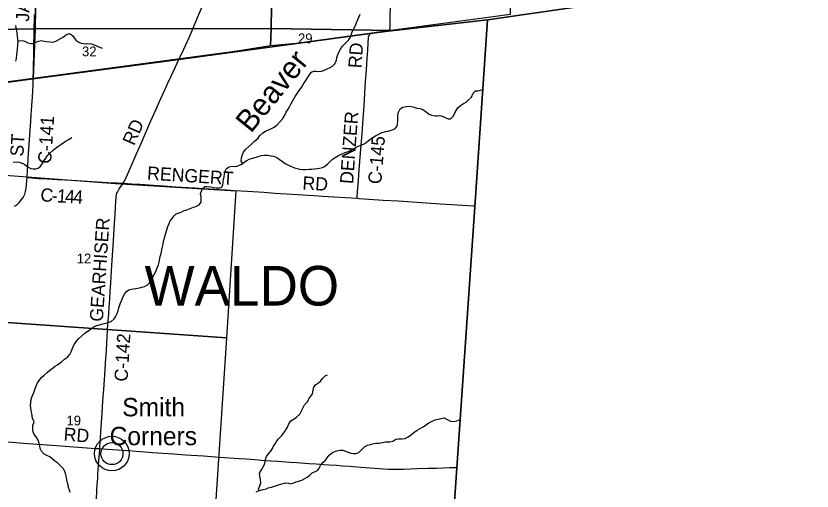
# Model space of a CAD drawing. Extents: x 1584893 to 1934202, y 663575 to 1091909.
# Drawn here: x 1814023 to 1832085, y 894636 to 905424 of the extents above; entities that cross this region are included whole.
import ezdxf

# ---------------------------------------------------------------- set-up
doc = ezdxf.new("R2010")
doc.units = 0
for name, color, linetype in [('GM_X_Adjacent_County', 7, 'Continuous'), ('GM_X_County', 7, 'Continuous'), ('GM_X_County_Road', 7, 'Continuous'), ('GM_X_County_Road_Text', 7, 'Continuous'), ('GM_X_Major_River', 7, 'Continuous'), ('GM_X_Minor_River', 7, 'Continuous'), ('GM_X_Minor_River_Text', 7, 'Continuous'), ('GM_X_Section', 7, 'Continuous'), ('GM_X_Section_Text', 7, 'Continuous'), ('GM_X_Township', 7, 'Continuous'), ('GM_X_Township_Road', 7, 'Continuous'), ('GM_X_Township_Text', 7, 'Continuous'), ('GM_X_Unincorporated', 7, 'Continuous'), ('GM_X_Unincorporated_Location', 7, 'Continuous'), ('GM_X_Unincorporated_Text', 7, 'Continuous')]:
    doc.layers.add(name, color=color, linetype=linetype)

msp = doc.modelspace()

# ---------------------------------------------------------------- linework, layer by layer
at = {"layer": 'GM_X_Adjacent_County'}
msp.add_lwpolyline([(1850147, 879854), (1845959, 880135), (1842150, 880416), (1839410, 880574), (1836708, 880754), (1836682, 880495), (1835395, 880574), (1829123, 881005), (1828513, 881052), (1826517, 881205), (1823082, 881429), (1823458, 886911), (1823627, 889370), (1824025, 895167), (1824431, 901093), (1824723, 905333), (1827503, 905733)], dxfattribs=at)
at = {"layer": 'GM_X_County'}
msp.add_lwpolyline([(1827503, 905733), (1824723, 905333), (1824431, 901093), (1824025, 895167), (1823627, 889370), (1823458, 886911), (1818316, 887169), (1815353, 887328), (1814847, 887358), (1814360, 887388), (1813717, 887422)], dxfattribs=at)
at = {"layer": 'GM_X_County_Road'}
for points in [[(1817734, 904462), (1817829, 904667), (1817951, 904935), (1818043, 905146), (1818146, 905387), (1818248, 905629), (1818332, 905825), (1818422, 906036), (1818439, 906082), (1818454, 906129), (1818465, 906176), (1818471, 906225), (1818476, 906290), (1818481, 906421), (1818490, 906864), (1818494, 907029)], [(1822460, 905085), (1822469, 905088), (1822482, 905097), (1822494, 905109), (1822502, 905123), (1822507, 905138), (1822510, 905154), (1822512, 905187), (1822516, 905368), (1822520, 905695), (1822528, 906121), (1822533, 906400), (1822544, 906957), (1822545, 907033)], [(1814416, 904021), (1814417, 904025), (1814419, 904171), (1814423, 904347), (1814426, 904465), (1814428, 904541), (1814428, 904581), (1814430, 904663), (1814431, 904759), (1814433, 904844), (1814434, 904930), (1814436, 905021), (1814438, 905173), (1814443, 905342), (1814446, 905454)], [(1822110, 905033), (1822113, 905034), (1822161, 905040), (1822256, 905053), (1822405, 905071), (1822438, 905077), (1822454, 905082), (1822460, 905085)], [(1821762, 901284), (1821765, 901322), (1821779, 901518), (1821792, 901698), (1821810, 901926), (1821825, 902122), (1821862, 902580), (1821875, 902743), (1821892, 902989), (1821920, 903381), (1821939, 903659), (1821956, 903937), (1821976, 904199), (1821993, 904460), (1822007, 904640), (1822017, 904820), (1822021, 904919), (1822025, 904951), (1822029, 904967), (1822034, 904983), (1822043, 904997), (1822053, 905008), (1822066, 905018), (1822081, 905025), (1822096, 905030), (1822110, 905033)], [(1816456, 901624), (1816469, 901646), (1816491, 901689), (1816551, 901824), (1816657, 902064), (1816749, 902275), (1816854, 902515), (1816995, 902830), (1817086, 903040), (1817199, 903295), (1817314, 903549), (1817400, 903744), (1817462, 903879), (1817539, 904042), (1817684, 904354), (1817734, 904462)], [(1814277, 901753), (1814288, 901921), (1814294, 902041), (1814301, 902145), (1814304, 902196), (1814311, 902291), (1814319, 902409), (1814338, 902715), (1814347, 902833), (1814354, 902931), (1814361, 903030), (1814370, 903184), (1814376, 903276), (1814383, 903391), (1814390, 903490), (1814396, 903588), (1814403, 903717), (1814411, 903872), (1814416, 904019), (1814416, 904021)], [(1814277, 901753), (1814374, 901745), (1814538, 901736), (1814734, 901725), (1814964, 901711), (1815291, 901691), (1815636, 901672), (1816111, 901644), (1816324, 901631), (1816456, 901624)], [(1815926, 895600), (1815929, 895640), (1815936, 895733), (1815959, 896093), (1815979, 896404), (1815998, 896682), (1816015, 896944), (1816045, 897386), (1816056, 897550), (1816075, 897828), (1816085, 897991), (1816093, 898139), (1816103, 898286), (1816111, 898417), (1816128, 898662), (1816139, 898810), (1816152, 898990), (1816163, 899186), (1816173, 899350), (1816184, 899513), (1816207, 899874), (1816235, 900315), (1816253, 900594), (1816272, 900921), (1816289, 901216), (1816294, 901298), (1816297, 901331), (1816303, 901364), (1816313, 901396), (1816325, 901426), (1816341, 901456), (1816367, 901498), (1816424, 901579), (1816453, 901618), (1816456, 901624)], [(1816456, 901624), (1816652, 901613), (1816832, 901601), (1817143, 901580), (1817372, 901565), (1817651, 901547), (1818077, 901520), (1818273, 901507), (1818285, 901506)], [(1818285, 901506), (1818421, 901497), (1818634, 901485), (1818798, 901475), (1818978, 901463), (1819273, 901444), (1819649, 901419), (1819895, 901403), (1820419, 901370), (1820780, 901349), (1820976, 901335), (1821238, 901318), (1821762, 901284)], [(1821762, 901284), (1821812, 901280), (1822352, 901244), (1822696, 901222), (1823122, 901195), (1823646, 901160), (1824281, 901118), (1824409, 901109), (1824436, 901107)], [(1813202, 895800), (1813669, 895766), (1813931, 895748), (1814192, 895728), (1814945, 895673), (1815141, 895659), (1815828, 895607), (1815926, 895600)], [(1815926, 895600), (1816090, 895589), (1816335, 895572), (1816662, 895550), (1817119, 895515), (1817597, 895482), (1817871, 895461), (1818282, 895434), (1818642, 895409), (1819084, 895377), (1819247, 895366), (1819444, 895351), (1819591, 895341), (1819804, 895327), (1819967, 895315), (1820245, 895296), (1820393, 895286), (1820671, 895266), (1820834, 895255), (1820998, 895242), (1821129, 895233), (1821292, 895222), (1821423, 895213), (1821587, 895201), (1821848, 895182), (1822470, 895137), (1822568, 895132), (1822666, 895131), (1822814, 895135), (1823125, 895146), (1823371, 895154), (1823568, 895160), (1823863, 895171), (1823946, 895174), (1824029, 895174)]]:
    msp.add_lwpolyline(points, dxfattribs=at)
at = {"layer": 'GM_X_Major_River'}
msp.add_lwpolyline([(1814021, 904395), (1814034, 904455), (1814045, 904544), (1814052, 904600), (1814057, 904670), (1814067, 904758), (1814072, 904824), (1814070, 904886), (1814062, 904967), (1814054, 905025), (1814044, 905102), (1814032, 905154), (1814021, 905206)], dxfattribs=at)
at = {"layer": 'GM_X_Minor_River'}
for points in [[(1819167, 902078), (1819136, 902128), (1819137, 902201), (1819160, 902275), (1819185, 902334), (1819237, 902400), (1819304, 902461), (1819375, 902516), (1819428, 902574), (1819517, 902647), (1819558, 902708), (1819623, 902768), (1819688, 902809), (1819750, 902836), (1819805, 902862), (1819878, 902895), (1819949, 902954), (1820020, 903025), (1820077, 903097), (1820122, 903168), (1820153, 903236), (1820197, 903306), (1820234, 903373), (1820269, 903435), (1820298, 903491), (1820328, 903543), (1820361, 903596), (1820402, 903660), (1820450, 903727), (1820499, 903795), (1820542, 903865), (1820587, 903938), (1820636, 904020), (1820673, 904078), (1820731, 904147), (1820781, 904170), (1820833, 904170), (1820885, 904163), (1820955, 904168), (1821022, 904193), (1821085, 904222), (1821149, 904251), (1821208, 904283), (1821257, 904336), (1821292, 904418), (1821305, 904476), (1821320, 904528), (1821339, 904582), (1821390, 904667), (1821441, 904743), (1821511, 904816), (1821574, 904878), (1821619, 904957), (1821644, 905041), (1821677, 905109), (1821719, 905193), (1821744, 905254), (1821777, 905340), (1821804, 905394), (1821835, 905462)], [(1814071, 904854), (1814100, 904860), (1814166, 904863), (1814224, 904848), (1814294, 904813), (1814358, 904798), (1814408, 904799), (1814477, 904827), (1814535, 904854), (1814604, 904867), (1814661, 904854), (1814717, 904843), (1814795, 904832), (1814870, 904831), (1814946, 904860), (1814997, 904888), (1815051, 904919), (1815104, 904950), (1815171, 905002), (1815240, 905027), (1815305, 904978), (1815342, 904927), (1815384, 904874), (1815447, 904831), (1815505, 904808), (1815597, 904793), (1815655, 904794), (1815727, 904787), (1815783, 904776), (1815863, 904737), (1815919, 904712), (1815976, 904693)], [(1821675, 902396), (1821732, 902433), (1821790, 902464), (1821855, 902486), (1821935, 902527), (1822017, 902586), (1822100, 902649), (1822179, 902700), (1822243, 902731), (1822310, 902766), (1822409, 902797), (1822461, 902810), (1822540, 902829), (1822616, 902860), (1822669, 902924), (1822689, 903026), (1822690, 903078), (1822689, 903162), (1822702, 903236), (1822741, 903312), (1822798, 903353), (1822886, 903368), (1822959, 903371), (1823031, 903358), (1823115, 903333), (1823189, 903320), (1823240, 903307), (1823300, 903268), (1823397, 903196), (1823453, 903171), (1823535, 903158), (1823587, 903159), (1823641, 903165), (1823715, 903142), (1823773, 903111), (1823829, 903088), (1823883, 903087), (1823942, 903144), (1823971, 903202), (1823998, 903256), (1824049, 903336), (1824110, 903391), (1824179, 903434), (1824236, 903469), (1824294, 903515), (1824360, 903582), (1824397, 903668), (1824450, 903719), (1824510, 903720), (1824618, 903755)], [(1813957, 902102), (1814025, 902110), (1814097, 902105), (1814165, 902084), (1814225, 902053), (1814300, 901991), (1814362, 901962), (1814414, 901952), (1814472, 901951), (1814524, 901966), (1814577, 902012), (1814616, 902063), (1814667, 902141), (1814702, 902194), (1814739, 902252), (1814790, 902308), (1814861, 902371), (1814916, 902410), (1814977, 902458), (1815043, 902505), (1815096, 902544), (1815165, 902587), (1815218, 902621), (1815294, 902662)], [(1816418, 898957), (1816449, 899041), (1816486, 899107), (1816529, 899165), (1816582, 899202), (1816681, 899225), (1816745, 899234), (1816823, 899251), (1816880, 899262), (1816940, 899283), (1816997, 899311), (1817062, 899370), (1817105, 899434), (1817140, 899513), (1817198, 899625), (1817229, 899705), (1817254, 899775), (1817280, 899879), (1817299, 899965), (1817316, 900033), (1817334, 900113), (1817347, 900183), (1817360, 900241), (1817369, 900309), (1817390, 900387), (1817415, 900467), (1817472, 900641), (1817503, 900714), (1817526, 900770), (1817567, 900826), (1817610, 900882), (1817661, 900929), (1817769, 900972), (1817824, 900995), (1817903, 901024), (1817977, 901055), (1818052, 901080), (1818106, 901099), (1818179, 901134), (1818222, 901192), (1818227, 901244), (1818226, 901310), (1818213, 901391), (1818230, 901443), (1818253, 901507), (1818312, 901552), (1818362, 901551), (1818442, 901540), (1818504, 901531), (1818568, 901522), (1818638, 901519), (1818690, 901531), (1818715, 901582), (1818726, 901641), (1818735, 901715), (1818744, 901769), (1818755, 901829), (1818770, 901897), (1818801, 901959), (1818858, 901998), (1818926, 902011), (1818976, 902006), (1819042, 902009), (1819145, 902060), (1819198, 902103), (1819265, 902145), (1819317, 902170), (1819368, 902183), (1819454, 902208), (1819541, 902239), (1819593, 902252), (1819664, 902263), (1819740, 902262), (1819814, 902249), (1819866, 902239), (1819940, 902209), (1819997, 902173), (1820067, 902119), (1820130, 902076), (1820220, 902031), (1820275, 902006), (1820345, 901973), (1820459, 901943), (1820531, 901938), (1820589, 901935), (1820673, 901942), (1820734, 901947), (1820792, 901953), (1820862, 901960), (1820912, 901969), (1820975, 901986), (1821027, 902007), (1821088, 902059), (1821145, 902112), (1821198, 902162), (1821267, 902211), (1821338, 902256), (1821423, 902293), (1821493, 902324), (1821580, 902355), (1821675, 902396)], [(1815256, 894608), (1815237, 894661), (1815218, 894717), (1815205, 894768), (1815191, 894822), (1815176, 894889), (1815167, 894945), (1815154, 895009), (1815133, 895078), (1815104, 895142), (1815043, 895204), (1814971, 895267), (1814908, 895316), (1814847, 895371), (1814793, 895414), (1814727, 895447), (1814664, 895472), (1814605, 895543), (1814575, 895607), (1814566, 895664), (1814553, 895724), (1814522, 895805), (1814481, 895866), (1814440, 895918), (1814407, 896001), (1814404, 896057), (1814407, 896122), (1814438, 896209), (1814401, 896292), (1814388, 896345), (1814381, 896397), (1814372, 896459), (1814359, 896528), (1814357, 896580), (1814358, 896636), (1814365, 896688), (1814384, 896766), (1814405, 896818), (1814426, 896874), (1814455, 896946), (1814480, 897024), (1814515, 897095), (1814554, 897149), (1814607, 897215), (1814662, 897266), (1814731, 897331), (1814796, 897379), (1814849, 897422), (1814914, 897475), (1814965, 897499), (1815058, 897572), (1815127, 897629), (1815196, 897678), (1815245, 897738), (1815278, 897797), (1815301, 897857), (1815324, 897917), (1815349, 897969), (1815394, 898037), (1815453, 898100), (1815516, 898163), (1815597, 898228), (1815652, 898268), (1815708, 898305), (1815800, 898372), (1815862, 898397), (1815943, 898418), (1815995, 898432), (1816057, 898449), (1816118, 898464), (1816186, 898489), (1816249, 898546), (1816290, 898608), (1816321, 898668), (1816340, 898726), (1816361, 898798), (1816391, 898886), (1816418, 898957)], [(1819538, 894643), (1819530, 894679), (1819557, 894755), (1819581, 894825), (1819572, 894903), (1819553, 894978), (1819550, 895046), (1819593, 895120), (1819632, 895188), (1819659, 895239), (1819680, 895305), (1819687, 895355), (1819710, 895425), (1819751, 895485), (1819800, 895536), (1819841, 895606), (1819868, 895658), (1819903, 895712), (1819944, 895777), (1819991, 895831), (1820054, 895900), (1820097, 895952), (1820140, 896011), (1820181, 896085), (1820218, 896161), (1820263, 896230), (1820334, 896280), (1820387, 896311), (1820466, 896380), (1820505, 896462), (1820540, 896532), (1820573, 896597), (1820635, 896665), (1820666, 896732), (1820713, 896794), (1820748, 896848), (1820769, 896928), (1820778, 896998), (1820819, 897049), (1820886, 897095), (1820938, 897140), (1820977, 897192), (1821036, 897255), (1821091, 897278)], [(1821207, 895515), (1821272, 895544), (1821332, 895561), (1821386, 895566), (1821436, 895562), (1821502, 895541), (1821560, 895518), (1821620, 895499), (1821672, 895488), (1821736, 895491), (1821800, 895512), (1821870, 895580), (1821937, 895647), (1822001, 895676), (1822066, 895697), (1822120, 895711), (1822189, 895722), (1822261, 895727), (1822341, 895740), (1822400, 895755), (1822456, 895758), (1822506, 895757), (1822576, 895768), (1822643, 895812), (1822705, 895823), (1822778, 895820), (1822852, 895831), (1822925, 895870), (1822998, 895919), (1823052, 895966), (1823125, 896017), (1823180, 896049), (1823259, 896092), (1823336, 896149), (1823393, 896188), (1823467, 896227), (1823536, 896251), (1823600, 896266), (1823665, 896283), (1823739, 896302), (1823807, 896265), (1823880, 896220), (1823954, 896219), (1824023, 896228), (1824102, 896258)], [(1819473, 894618), (1819552, 894649), (1819630, 894674), (1819697, 894691), (1819747, 894708), (1819818, 894727), (1819886, 894748), (1819961, 894771), (1820025, 894791), (1820086, 894806), (1820140, 894823), (1820206, 894818), (1820262, 894803), (1820326, 894821), (1820383, 894848), (1820439, 894861), (1820512, 894884), (1820576, 894919), (1820629, 894955), (1820690, 895000), (1820747, 895049), (1820815, 895079), (1820866, 895104), (1820911, 895162), (1820934, 895225), (1820987, 895283), (1821050, 895340), (1821087, 895392), (1821132, 895451), (1821207, 895515)]]:
    msp.add_lwpolyline(points, dxfattribs=at)
at = {"layer": 'GM_X_Section'}
for points in [[(1819899, 910496), (1825317, 910550), (1825239, 905454), (1824735, 905385), (1822538, 905093), (1819814, 905135)], [(1808747, 910383), (1814540, 910453), (1814459, 905130), (1808766, 905040), (1808772, 905368)], [(1814540, 910453), (1819899, 910496), (1819814, 905135), (1814459, 905130)], [(1808766, 905040), (1814459, 905130), (1814412, 904005), (1812418, 903735), (1811035, 903547), (1808765, 903261)], [(1814459, 905130), (1819814, 905135), (1819798, 904745), (1818992, 904619), (1814412, 904005)], [(1819814, 905135), (1822538, 905093), (1820383, 904800), (1819798, 904745)], [(1813682, 901816), (1816281, 901619), (1819013, 901452), (1818797, 898114), (1813386, 898492), (1813633, 901821)], [(1818797, 898114), (1818447, 892718), (1813023, 893121), (1813386, 898492)]]:
    msp.add_lwpolyline(points, close=True, dxfattribs=at)
at = {"layer": 'GM_X_Township'}
for points in [[(1827503, 905733), (1824723, 905333), (1822465, 905074), (1822057, 905021), (1817717, 904437), (1814408, 903992), (1809793, 903371)], [(1809793, 903371), (1814408, 903992), (1817717, 904437), (1822057, 905021), (1822465, 905074), (1824723, 905333), (1824431, 901093), (1824025, 895167), (1823627, 889370), (1823458, 886911), (1818316, 887169), (1815353, 887328), (1814847, 887358), (1814360, 887388), (1813717, 887422)]]:
    msp.add_lwpolyline(points, dxfattribs=at)
at = {"layer": 'GM_X_Township_Road'}
for points in [[(1813993, 901101), (1814034, 901130), (1814059, 901151), (1814095, 901186), (1814128, 901223), (1814158, 901262), (1814186, 901303), (1814209, 901347), (1814223, 901377), (1814235, 901408), (1814244, 901440), (1814251, 901473), (1814258, 901521), (1814265, 901587), (1814271, 901685), (1814277, 901753)], [(1815737, 892920), (1815738, 892922), (1815750, 893085), (1815772, 893396), (1815781, 893510), (1815794, 893690), (1815810, 893919), (1815832, 894246), (1815837, 894327), (1815844, 894426), (1815855, 894589), (1815860, 894671), (1815868, 894785), (1815878, 894920), (1815885, 895032), (1815891, 895120), (1815896, 895210), (1815903, 895325), (1815918, 895488), (1815924, 895570), (1815926, 895600)]]:
    msp.add_lwpolyline(points, dxfattribs=at)
at = {"layer": 'GM_X_Unincorporated'}
for radius in [393, 249]:
    msp.add_circle((1816201, 895487), radius, dxfattribs=at)
at = {"layer": 'GM_X_Unincorporated_Location'}
msp.add_line((1816201, 895487), (1816201, 895487), dxfattribs=at)

# ---------------------------------------------------------------- texts
at = {"layer": 'GM_X_County_Road_Text'}
for s, rotation, p in [('JAMES', 88.4813, (1814323, 905291)), ('RD', 86.0551, (1821861, 904229)), ('C-141', 86.1865, (1814820, 902059)), ('DENZER', 85.8535, (1821672, 901601)), ('RD', 66.2822, (1816704, 902462)), ('ST', 86.4601, (1814191, 902225)), ('C-145', 85.3284, (1822309, 901596)), ('RENGERT', 356.2942, (1816992, 901710)), ('RD', 356.5461, (1820516, 901485)), ('C', 355.225, (1814569, 901220)), ('1', 356.7769, (1814946, 901191)), ('4', 356.8631, (1815131, 901181)), ('-', 356.5145, (1814822, 901199)), ('4', 356.8855, (1815316, 901170)), ('GEARHISER', 86.2421, (1815995, 898476)), ('C-142', 86.4246, (1816554, 897115)), ('RD', 355.5632, (1815098, 895783))]:
    msp.add_text(s, height=300, rotation=rotation, dxfattribs=at).set_placement(p)
at = {"layer": 'GM_X_Minor_River_Text'}
msp.add_text('Beaver', height=500.1, rotation=51.0013, dxfattribs=at).set_placement((1819354, 902743))
at = {"layer": 'GM_X_Section_Text'}
for s, p in [('29', (1820423, 904804)), ('32', (1815523, 904507)), ('12', (1815404, 899808)), ('19', (1815171, 896128))]:
    msp.add_text(s, height=221, rotation=0, dxfattribs=at).set_placement(p)
at = {"layer": 'GM_X_Township_Text'}
msp.add_text('WALDO', height=900, rotation=0, dxfattribs=at).set_placement((1816942, 898848))
at = {"layer": 'GM_X_Unincorporated_Text'}
for s, p in [('Smith', (1816434, 896334)), ('Corners', (1816148, 895678))]:
    msp.add_text(s, height=417, rotation=0, dxfattribs=at).set_placement(p)

doc.saveas('drawing.dxf')
